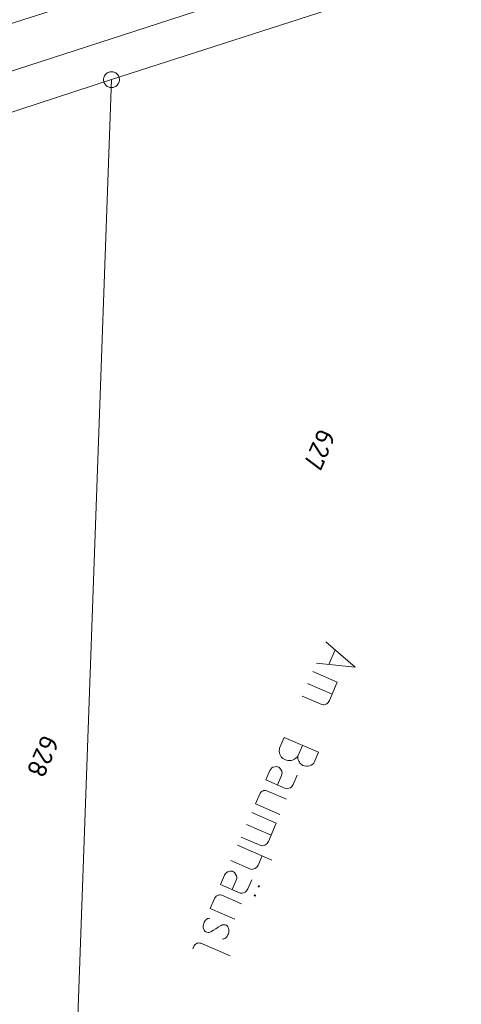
# Model space of a CAD drawing. Header units: metres. Extents: x 3425540 to 3446143, y 5432760 to 5444637.
# Tile 415 of 656: x 3436653 to 3436694, y 5442943 to 5443035. Entities that reach past the tile are written whole.
import ezdxf
from ezdxf.enums import TextEntityAlignment as Align

# ---------------------------------------------------------------- set-up
doc = ezdxf.new("R2010")
doc.units = ezdxf.units.M
for name, color, linetype, lineweight in [('B_Bestand', 9, 'Continuous', 18), ('B_Flurgrenzen', 9, 'Continuous', 18), ('B_Gleisachse', 9, 'Continuous', 25)]:
    doc.layers.add(name, color=color, linetype=linetype, lineweight=lineweight)
doc.styles.get("Standard").update_dxf_attribs({"font": 'isocpeur.ttf'})

msp = doc.modelspace()

# ---------------------------------------------------------------- linework, layer by layer
at = {"layer": 'B_Bestand'}
for p, q in [((3436682.65, 5442976.147), (3436682.06, 5442974.781)), ((3436680.547, 5442974.13), (3436682.848, 5442973.134)), ((3436680.055, 5442972.992), (3436682.355, 5442971.996)), ((3436682.104, 5442971.415), (3436682.848, 5442973.134)), ((3436679.551, 5442971.829), (3436681.397, 5442971.03)), ((3436677.872, 5442967.948), (3436677.434, 5442966.936)), ((3436679.591, 5442967.204), (3436679.153, 5442966.192)), ((3436675.579, 5442962.65), (3436675.174, 5442961.715)), ((3436678.099, 5442962.16), (3436676.253, 5442962.959)), ((3436677.475, 5442960.719), (3436675.174, 5442961.715)), ((3436674.83, 5442960.918), (3436677.131, 5442959.923)), ((3436674.337, 5442959.781), (3436676.638, 5442958.785)), ((3436676.387, 5442958.203), (3436677.131, 5442959.923)), ((3436673.834, 5442958.617), (3436675.68, 5442957.819)), ((3436673.5, 5442957.846), (3436676.712, 5442956.457)), ((3436672.877, 5442956.405), (3436674.722, 5442955.606)), ((3436675.429, 5442955.991), (3436675.801, 5442956.851)), ((3436671.339, 5442952.852), (3436670.934, 5442951.917)), ((3436673.859, 5442952.362), (3436672.013, 5442953.161)), ((3436673.235, 5442950.921), (3436670.934, 5442951.917)), ((3436672.822, 5442947.468), (3436670.066, 5442948.66)), ((3436669.304, 5442948.149), (3436669.424, 5442948.428))]:
    msp.add_line(p, q, dxfattribs=at)
for points in [[(3436718.835, 5443056.096), (3436643.349, 5443032.016), (3436641.201, 5443030.965), (3436639.681, 5443029.502), (3436638.274, 5443026.865), (3436631.224, 5443009.225), (3436618.92, 5442971.785), (3436607.866, 5442935.137), (3436602.976, 5442917.289)], [(3436719.49, 5443052.192), (3436640.528, 5443026.582), (3436632.28, 5443004.479), (3436624.721, 5442980.616), (3436614.916, 5442949.002), (3436610.694, 5442935.214), (3436606.774, 5442920.573), (3436606.238, 5442916.234), (3436606.238, 5442916.233)], [(3436681.756, 5442976.924), (3436684.53, 5442974.523), (3436680.892, 5442974.926)], [(3436682.104, 5442971.415), (3436681.991, 5442971.224), (3436681.897, 5442971.144), (3436681.85, 5442971.105), (3436681.777, 5442971.076), (3436681.705, 5442971.047), (3436681.571, 5442971.015), (3436681.509, 5442971.012), (3436681.397, 5442971.03)], [(3436677.872, 5442967.948), (3436681.083, 5442966.558), (3436680.645, 5442965.547)], [(3436680.645, 5442965.547), (3436680.54, 5442965.442), (3436680.409, 5442965.349), (3436680.264, 5442965.291), (3436680.094, 5442965.245), (3436679.946, 5442965.249), (3436679.747, 5442965.275), (3436679.621, 5442965.33), (3436679.48, 5442965.421), (3436679.35, 5442965.537), (3436679.296, 5442965.62), (3436679.228, 5442965.74), (3436679.185, 5442965.848), (3436679.153, 5442965.982), (3436679.135, 5442966.08), (3436679.153, 5442966.192), (3436679.084, 5442966.102), (3436678.99, 5442966.023), (3436678.848, 5442965.904), (3436678.704, 5442965.847), (3436678.559, 5442965.789), (3436678.374, 5442965.779), (3436678.226, 5442965.783), (3436678.088, 5442965.813), (3436677.937, 5442965.878), (3436677.745, 5442965.991), (3436677.601, 5442966.143), (3436677.465, 5442966.383), (3436677.432, 5442966.517), (3436677.411, 5442966.676), (3436677.408, 5442966.737), (3436677.415, 5442966.824), (3436677.434, 5442966.936)], [(3436679.073, 5442964.411), (3436678.701, 5442963.551), (3436678.588, 5442963.36), (3436678.447, 5442963.241), (3436678.302, 5442963.184), (3436678.168, 5442963.151), (3436678.106, 5442963.148), (3436677.994, 5442963.167), (3436676.148, 5442963.965), (3436676.531, 5442964.85), (3436676.622, 5442964.991), (3436676.727, 5442965.096), (3436676.811, 5442965.15), (3436676.847, 5442965.164), (3436677.017, 5442965.21), (3436677.14, 5442965.217), (3436677.252, 5442965.199), (3436677.354, 5442965.155), (3436677.444, 5442965.086), (3436677.563, 5442964.944), (3436677.645, 5442964.788), (3436677.666, 5442964.629), (3436677.659, 5442964.542), (3436677.619, 5442964.38), (3436677.236, 5442963.495)], [(3436676.253, 5442962.959), (3436676.116, 5442962.989), (3436676.054, 5442962.985), (3436675.957, 5442962.968), (3436675.92, 5442962.953), (3436675.812, 5442962.91), (3436675.728, 5442962.856), (3436675.67, 5442962.791), (3436675.612, 5442962.726), (3436675.579, 5442962.65)], [(3436676.387, 5442958.203), (3436676.274, 5442958.012), (3436676.18, 5442957.933), (3436676.132, 5442957.893), (3436676.06, 5442957.864), (3436675.987, 5442957.836), (3436675.853, 5442957.804), (3436675.792, 5442957.8), (3436675.68, 5442957.819)], [(3436674.833, 5442954.613), (3436674.461, 5442953.753), (3436674.348, 5442953.562), (3436674.207, 5442953.443), (3436674.062, 5442953.386), (3436673.928, 5442953.353), (3436673.866, 5442953.35), (3436673.754, 5442953.369), (3436671.908, 5442954.167), (3436672.291, 5442955.052), (3436672.382, 5442955.193), (3436672.487, 5442955.298), (3436672.571, 5442955.352), (3436672.607, 5442955.366), (3436672.777, 5442955.412), (3436672.9, 5442955.419), (3436673.012, 5442955.401), (3436673.114, 5442955.357), (3436673.204, 5442955.288), (3436673.323, 5442955.146), (3436673.405, 5442954.99), (3436673.426, 5442954.831), (3436673.419, 5442954.744), (3436673.379, 5442954.582), (3436672.996, 5442953.697)], [(3436675.429, 5442955.991), (3436675.316, 5442955.8), (3436675.222, 5442955.72), (3436675.175, 5442955.681), (3436675.102, 5442955.652), (3436675.03, 5442955.623), (3436674.896, 5442955.591), (3436674.835, 5442955.588), (3436674.722, 5442955.606)], [(3436675.558, 5442953.999), (3436675.544, 5442954.035), (3436675.493, 5442954.057), (3436675.457, 5442954.043), (3436675.435, 5442953.992), (3436675.449, 5442953.956), (3436675.5, 5442953.934), (3436675.536, 5442953.948), (3436675.558, 5442953.999)], [(3436672.013, 5442953.161), (3436671.876, 5442953.191), (3436671.814, 5442953.187), (3436671.717, 5442953.169), (3436671.68, 5442953.155), (3436671.572, 5442953.112), (3436671.488, 5442953.058), (3436671.43, 5442952.993), (3436671.372, 5442952.928), (3436671.339, 5442952.852)], [(3436675.186, 5442953.139), (3436675.172, 5442953.175), (3436675.121, 5442953.197), (3436675.085, 5442953.183), (3436675.063, 5442953.132), (3436675.077, 5442953.096), (3436675.128, 5442953.074), (3436675.164, 5442953.089), (3436675.186, 5442953.139)], [(3436670.904, 5442951.014), (3436670.745, 5442950.993), (3436670.672, 5442950.965), (3436670.625, 5442950.925), (3436670.531, 5442950.846), (3436670.426, 5442950.741), (3436670.382, 5442950.64), (3436670.327, 5442950.514), (3436670.298, 5442950.376), (3436670.268, 5442950.239), (3436670.275, 5442950.116), (3436670.361, 5442949.898), (3436670.44, 5442949.804), (3436670.531, 5442949.735), (3436670.632, 5442949.691), (3436670.744, 5442949.673), (3436670.805, 5442949.676), (3436670.903, 5442949.694), (3436671.012, 5442949.737), (3436671.251, 5442949.874), (3436671.454, 5442949.996), (3436671.679, 5442950.169), (3436671.954, 5442950.32), (3436672.074, 5442950.388), (3436672.197, 5442950.395), (3436672.259, 5442950.398), (3436672.345, 5442950.391), (3436672.447, 5442950.347), (3436672.537, 5442950.278), (3436672.591, 5442950.194), (3436672.659, 5442950.075), (3436672.691, 5442949.941), (3436672.698, 5442949.818), (3436672.669, 5442949.681), (3436672.639, 5442949.543), (3436672.595, 5442949.442), (3436672.552, 5442949.341), (3436672.472, 5442949.225), (3436672.377, 5442949.146), (3436672.232, 5442949.089), (3436672.196, 5442949.074), (3436672.098, 5442949.057)], [(3436670.066, 5442948.66), (3436669.954, 5442948.679), (3436669.867, 5442948.686), (3436669.769, 5442948.669), (3436669.733, 5442948.654), (3436669.697, 5442948.64), (3436669.624, 5442948.611), (3436669.541, 5442948.557), (3436669.483, 5442948.492), (3436669.424, 5442948.428), (3436669.414, 5442948.402)]]:
    msp.add_lwpolyline(points, dxfattribs=at)
msp.add_open_spline([(3436658.007, 5443133.562), (3436658.036, 5443132.629), (3436658.065, 5443131.696), (3436658.094, 5443130.762), (3436658.121, 5443129.905), (3436657.535, 5443129.141), (3436657.258, 5443128.329), (3436656.373, 5443125.734), (3436655.59, 5443123.103), (3436654.607, 5443120.541), (3436652.323, 5443114.59), (3436649.604, 5443108.826), (3436647.083, 5443102.976), (3436644.63, 5443097.285), (3436642.141, 5443091.61), (3436639.714, 5443085.908), (3436637.634, 5443081.023), (3436635.726, 5443076.067), (3436633.709, 5443071.156), (3436631.763, 5443066.418), (3436629.916, 5443061.637), (3436627.788, 5443056.977), (3436626.384, 5443053.903), (3436624.952, 5443050.843), (3436623.532, 5443047.777), (3436622.545, 5443045.647), (3436621.55, 5443043.522), (3436620.567, 5443041.39), (3436619.656, 5443039.415), (3436618.977, 5443037.341), (3436618.211, 5443035.306), (3436617.379, 5443033.093), (3436616.686, 5443030.834), (3436615.855, 5443028.615), (3436615.201, 5443026.871), (3436614.276, 5443025.264), (3436613.27, 5443023.672), (3436612.321, 5443022.17), (3436611.211, 5443020.853), (3436609.954, 5443019.584), (3436609.024, 5443018.646), (3436608.08, 5443017.733), (3436606.914, 5443017.151), (3436603.595, 5443015.495), (3436600.255, 5443013.945), (3436596.88, 5443012.437), (3436591.286, 5443009.938), (3436585.603, 5443007.638), (3436580.082, 5443004.984), (3436575.771, 5443002.913), (3436571.469, 5443000.824), (3436567.16, 5442998.749), (3436563.018, 5442996.755), (3436558.871, 5442994.771), (3436554.733, 5442992.77), (3436550.56, 5442990.753), (3436546.417, 5442988.676), (3436542.267, 5442986.611), (3436539.325, 5442985.147), (3436536.401, 5442983.648), (3436533.45, 5442982.201), (3436529.624, 5442980.326), (3436525.798, 5442978.45), (3436521.972, 5442976.574)], degree=3, knots=[0, 0, 0, 0, 0.012603, 0.012603, 0.012603, 0.024177, 0.024177, 0.024177, 0.06119, 0.06119, 0.06119, 0.147159, 0.147159, 0.147159, 0.230799, 0.230799, 0.230799, 0.302456, 0.302456, 0.302456, 0.371585, 0.371585, 0.371585, 0.41719, 0.41719, 0.41719, 0.448871, 0.448871, 0.448871, 0.478223, 0.478223, 0.478223, 0.510137, 0.510137, 0.510137, 0.535233, 0.535233, 0.535233, 0.558915, 0.558915, 0.558915, 0.576433, 0.576433, 0.576433, 0.626309, 0.626309, 0.626309, 0.708988, 0.708988, 0.708988, 0.773537, 0.773537, 0.773537, 0.835581, 0.835581, 0.835581, 0.898136, 0.898136, 0.898136, 0.942489, 0.942489, 0.942489, 1, 1, 1, 1], dxfattribs=at)
at = {"layer": 'B_Flurgrenzen'}
for p, q in [((3436661.692, 5443029.604), (3436698.279, 5443041.414)), ((3436651.475, 5443026.282), (3436661.692, 5443029.604)), ((3436661.692, 5443029.604), (3436657.03, 5442899.797))]:
    msp.add_line(p, q, dxfattribs=at)
msp.add_lwpolyline([(3436662.442, 5443029.604), (3436662.436, 5443029.698), (3436662.418, 5443029.787), (3436662.389, 5443029.882), (3436662.348, 5443029.964), (3436662.294, 5443030.041), (3436662.235, 5443030.118), (3436662.17, 5443030.183), (3436662.094, 5443030.236), (3436662.011, 5443030.283), (3436661.922, 5443030.313), (3436661.834, 5443030.336), (3436661.739, 5443030.348), (3436661.645, 5443030.348), (3436661.55, 5443030.336), (3436661.462, 5443030.313), (3436661.373, 5443030.283), (3436661.29, 5443030.236), (3436661.214, 5443030.183), (3436661.149, 5443030.118), (3436661.09, 5443030.041), (3436661.036, 5443029.964), (3436660.995, 5443029.882), (3436660.966, 5443029.787), (3436660.948, 5443029.698), (3436660.942, 5443029.604), (3436660.948, 5443029.51), (3436660.966, 5443029.421), (3436660.995, 5443029.326), (3436661.036, 5443029.244), (3436661.09, 5443029.167), (3436661.149, 5443029.09), (3436661.214, 5443029.025), (3436661.29, 5443028.972), (3436661.373, 5443028.925), (3436661.462, 5443028.895), (3436661.55, 5443028.872), (3436661.645, 5443028.86), (3436661.739, 5443028.86), (3436661.834, 5443028.872), (3436661.922, 5443028.895), (3436662.011, 5443028.925), (3436662.094, 5443028.972), (3436662.17, 5443029.025), (3436662.235, 5443029.09), (3436662.294, 5443029.167), (3436662.348, 5443029.244), (3436662.389, 5443029.326), (3436662.418, 5443029.421), (3436662.436, 5443029.51), (3436662.442, 5443029.604)], dxfattribs=at)
at = {"layer": 'B_Gleisachse'}
for centre, radius, start, end in [((3438662.718, 5442286.579), 2167.231, 157.61265, 166.669756), ((3438662.497, 5442286.641), 2163.002, 157.612908, 166.669011)]:
    msp.add_arc(centre, radius, start, end, dxfattribs=at)

# ---------------------------------------------------------------- texts
at = {"layer": 'B_Flurgrenzen'}
for s, p in [('627', (3436681.19, 5442994.907)), ('628', (3436655.278, 5442966.164))]:
    msp.add_text(s, height=1.8, rotation=246.60001, dxfattribs=at).set_placement(p, align=Align.MIDDLE)

doc.saveas('drawing.dxf')
